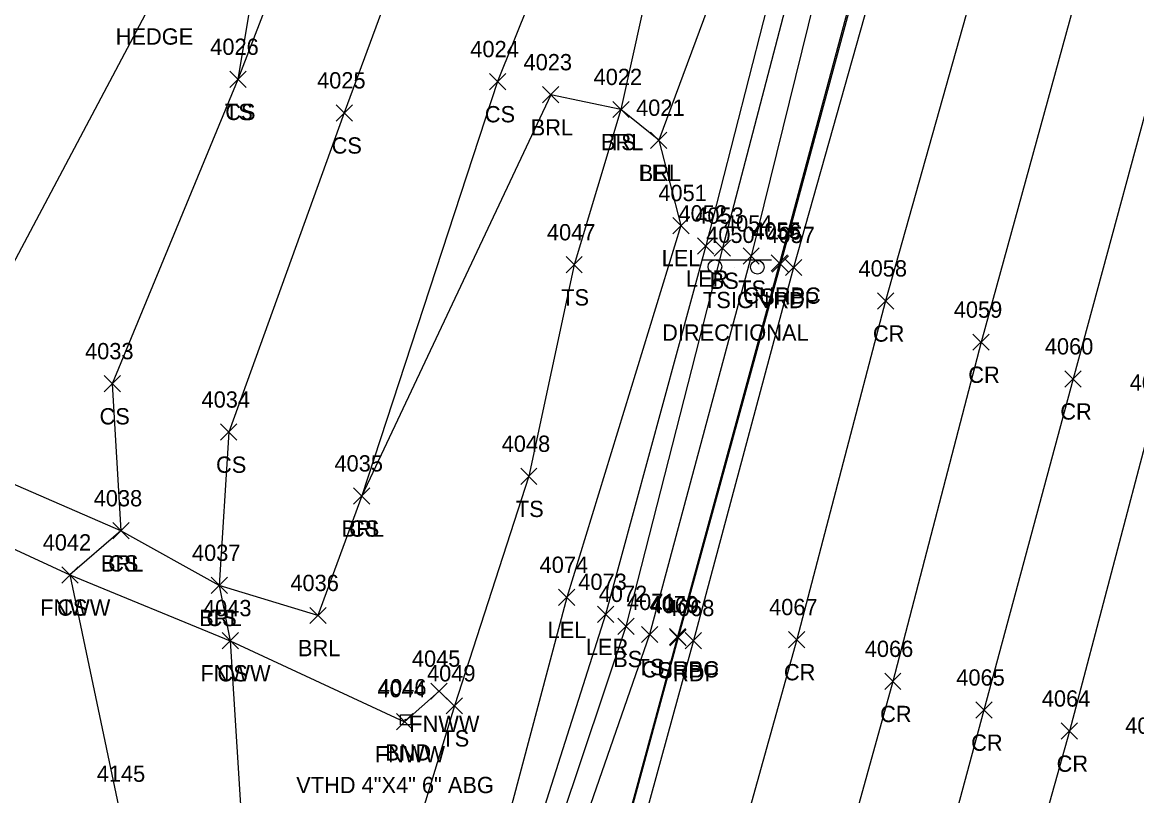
# Model space of a CAD drawing. Extents: x 1462089 to 1464015, y 730534 to 736144.
# Drawn here: x 1462678.7 to 1462815.5, y 732033.7 to 732128.7 of the extents above; entities that cross this region are included whole.
import ezdxf

# ---------------------------------------------------------------- set-up
doc = ezdxf.new("R2010")
doc.units = 0
for name, color, linetype in [('L_A', 7, 'Continuous'), ('L_I', 7, 'Continuous'), ('L_TIC', 7, 'Continuous'), ('LABL', 7, 'Continuous'), ('LAHR', 7, 'Continuous'), ('LARO', 7, 'Continuous'), ('LELB', 7, 'Continuous'), ('LFNC', 7, 'Continuous'), ('M_A', 7, 'Continuous'), ('M_C', 7, 'Continuous'), ('M_I', 7, 'Continuous'), ('MHBP', 7, 'Continuous'), ('P_A', 7, 'Continuous'), ('P_I', 7, 'Continuous'), ('P_TIC', 7, 'Continuous'), ('PET', 7, 'Continuous'), ('PRC', 7, 'Continuous'), ('PSP', 7, 'Continuous'), ('R_A', 7, 'Continuous'), ('R_I', 7, 'Continuous'), ('R_TIC', 7, 'Continuous'), ('RC', 7, 'Continuous'), ('S_A', 7, 'Continuous'), ('S_C', 7, 'Continuous'), ('S_I', 7, 'Continuous'), ('SSGN', 7, 'Continuous')]:
    doc.layers.add(name, color=color, linetype=linetype)

msp = doc.modelspace()

# ---------------------------------------------------------------- linework, layer by layer
at = {"layer": 'L_TIC'}
for points in [[(1462704.2, 732120.69), (1462706.2, 732122.69)], [(1462706.2, 732120.69), (1462704.2, 732122.69)], [(1462704.2, 732120.69), (1462706.2, 732122.69)], [(1462706.2, 732120.69), (1462704.2, 732122.69)], [(1462736.05, 732120.41), (1462738.05, 732122.41)], [(1462738.05, 732120.41), (1462736.05, 732122.41)], [(1462742.57, 732118.8), (1462744.57, 732120.8)], [(1462744.57, 732118.8), (1462742.57, 732120.8)], [(1462717.25, 732116.57), (1462719.25, 732118.57)], [(1462719.25, 732116.57), (1462717.25, 732118.57)], [(1462751.18, 732116.99), (1462753.18, 732118.99)], [(1462753.18, 732116.99), (1462751.18, 732118.99)], [(1462751.18, 732116.99), (1462753.18, 732118.99)], [(1462753.18, 732116.99), (1462751.18, 732118.99)], [(1462755.83, 732113.21), (1462757.83, 732115.21)], [(1462757.83, 732113.21), (1462755.83, 732115.21)], [(1462755.83, 732113.21), (1462757.83, 732115.21)], [(1462757.83, 732113.21), (1462755.83, 732115.21)], [(1462758.55, 732102.74), (1462760.55, 732104.74)], [(1462760.55, 732102.74), (1462758.55, 732104.74)], [(1462761.59, 732100.23), (1462763.59, 732102.23)], [(1462763.59, 732100.23), (1462761.59, 732102.23)], [(1462763.64, 732099.96), (1462765.64, 732101.96)], [(1462765.64, 732099.96), (1462763.64, 732101.96)], [(1462745.45, 732097.92), (1462747.45, 732099.92)], [(1462747.45, 732097.92), (1462745.45, 732099.92)], [(1462767.17, 732099), (1462769.17, 732101)], [(1462769.17, 732099), (1462767.17, 732101)], [(1462688.78, 732083.32), (1462690.78, 732085.32)], [(1462690.78, 732083.32), (1462688.78, 732085.32)], [(1462703.07, 732077.38), (1462705.07, 732079.38)], [(1462705.07, 732077.38), (1462703.07, 732079.38)], [(1462739.89, 732071.95), (1462741.89, 732073.95)], [(1462741.89, 732071.95), (1462739.89, 732073.95)], [(1462719.38, 732069.54), (1462721.38, 732071.54)], [(1462721.38, 732069.54), (1462719.38, 732071.54)], [(1462719.38, 732069.54), (1462721.38, 732071.54)], [(1462721.38, 732069.54), (1462719.38, 732071.54)], [(1462689.84, 732065.26), (1462691.84, 732067.26)], [(1462691.84, 732065.26), (1462689.84, 732067.26)], [(1462689.84, 732065.26), (1462691.84, 732067.26)], [(1462691.84, 732065.26), (1462689.84, 732067.26)], [(1462683.58, 732059.84), (1462685.58, 732061.84)], [(1462685.58, 732059.84), (1462683.58, 732061.84)], [(1462683.58, 732059.84), (1462685.58, 732061.84)], [(1462685.58, 732059.84), (1462683.58, 732061.84)], [(1462701.9, 732058.56), (1462703.9, 732060.56)], [(1462703.9, 732058.56), (1462701.9, 732060.56)], [(1462701.9, 732058.56), (1462703.9, 732060.56)], [(1462703.9, 732058.56), (1462701.9, 732060.56)], [(1462744.55, 732057.09), (1462746.55, 732059.09)], [(1462746.55, 732057.09), (1462744.55, 732059.09)], [(1462714.02, 732054.86), (1462716.02, 732056.86)], [(1462716.02, 732054.86), (1462714.02, 732056.86)], [(1462749.3, 732055), (1462751.3, 732057)], [(1462751.3, 732055), (1462749.3, 732057)], [(1462751.8, 732053.52), (1462753.8, 732055.52)], [(1462753.8, 732053.52), (1462751.8, 732055.52)], [(1462703.25, 732051.77), (1462705.25, 732053.77)], [(1462705.25, 732051.77), (1462703.25, 732053.77)], [(1462703.25, 732051.77), (1462705.25, 732053.77)], [(1462705.25, 732051.77), (1462703.25, 732053.77)], [(1462754.7, 732052.53), (1462756.7, 732054.53)], [(1462756.7, 732052.53), (1462754.7, 732054.53)], [(1462728.88, 732045.57), (1462730.88, 732047.57)], [(1462730.88, 732045.57), (1462728.88, 732047.57)], [(1462730.75, 732043.77), (1462732.75, 732045.77)], [(1462732.75, 732043.77), (1462730.75, 732045.77)], [(1462724.64, 732041.82), (1462726.64, 732043.82)], [(1462726.64, 732041.82), (1462724.64, 732043.82)]]:
    msp.add_lwpolyline(points, dxfattribs=at)
at = {"layer": 'LABL'}
msp.add_lwpolyline([(1462756.83, 732114.21), (1462752.18, 732117.99), (1462743.57, 732119.8), (1462720.38, 732070.54), (1462715.02, 732055.86), (1462702.9, 732059.56), (1462690.84, 732066.26), (1462672.56, 732074.19), (1462637.05, 732081.51)], dxfattribs=at)
at = {"layer": 'LAHR'}
msp.add_lwpolyline([(1462708.35, 732167.55), (1462694.5, 732130.95), (1462673.53, 732091.43)], dxfattribs=at)
at = {"layer": 'LARO'}
for points in [[(1462811.69, 732286.33), (1462807.23, 732269.21), (1462800.04, 732238.8), (1462789.66, 732200.77), (1462786.16, 732191.39), (1462773.17, 732142.55), (1462762.59, 732101.23), (1462750.3, 732056), (1462737.3, 732015), (1462731, 731998.27), (1462722.22, 731986.67), (1462712.54, 731977.49), (1462705.64, 731972.39), (1462692.98, 731969.55), (1462682.24, 731971.77), (1462644.49, 731992.53), (1462610.27, 732008.8), (1462590.7, 732019.88), (1462573.65, 732029.77), (1462532.93, 732051.27)], [(1462767.8, 732143.81), (1462756.83, 732114.21), (1462759.55, 732103.74), (1462745.55, 732058.09), (1462734.36, 732015.91), (1462728.46, 732000.31), (1462720.67, 731988.04), (1462721.36, 731993.6), (1462717.77, 731986.31), (1462707.85, 731982.77), (1462698.4, 731977.76), (1462688.79, 731976.68), (1462684.49, 731979.5), (1462671.46, 731993.69), (1462653.99, 731994.72), (1462632.77, 732009.62), (1462612.67, 732017.52), (1462593.15, 732025.34), (1462587.27, 732030.62), (1462569.1, 732036.19), (1462542.76, 732056.52), (1462532.96, 732056.98)]]:
    msp.add_lwpolyline(points, dxfattribs=at)
at = {"layer": 'LELB'}
for points in [[(1462595.72, 732406.28), (1462619.4, 732406.7), (1462642.47, 732399.16), (1462667.34, 732396.48), (1462684.1, 732390.5), (1462719.43, 732377.7), (1462729.06, 732369.99), (1462742.49, 732352.09), (1462751.14, 732333.71), (1462745.11, 732312.38), (1462751.49, 732301.01), (1462756.6, 732270.55), (1462749.08, 732236.3), (1462739.5, 732197.27), (1462722.63, 732167.04), (1462705.2, 732121.69), (1462689.78, 732084.32), (1462690.84, 732066.26), (1462684.58, 732060.84), (1462690.56, 732032.44), (1462672.45, 732001.12)], [(1462771.34, 732370.93), (1462788.66, 732351.07), (1462799.07, 732328.54), (1462799.45, 732312.22), (1462793.43, 732294.03), (1462783.04, 732263.92), (1462772.71, 732229.46), (1462765.32, 732191.27), (1462752.68, 732160.4), (1462737.05, 732121.41), (1462720.38, 732070.54)], [(1462811.59, 732269.3), (1462803.53, 732238.16), (1462791.51, 732188.4), (1462778.27, 732141), (1462768.17, 732100), (1462755.7, 732053.53), (1462741.93, 732013.79), (1462736.19, 731994.54), (1462729.1, 731982.21), (1462724.09, 731974.33), (1462718.35, 731969.42), (1462708.44, 731965.38), (1462694.1, 731962.02), (1462681.52, 731966.68), (1462670.39, 731971.8), (1462640.52, 731985.68), (1462606.11, 732003.49), (1462571.9, 732022.04), (1462531.1, 732045.76)], [(1462809.03, 732269.42), (1462801.93, 732239.13), (1462789.09, 732190.31), (1462775.29, 732141.68), (1462764.64, 732100.96), (1462752.8, 732054.52), (1462739.45, 732014.67), (1462736.17, 731994.63), (1462725.05, 731984.73), (1462716.42, 731972.55), (1462714.31, 731971.44), (1462707, 731968.07), (1462693.67, 731964.39), (1462682.54, 731969.03), (1462671.27, 731974.63), (1462642.39, 731988.79), (1462608.32, 732006.27), (1462574.67, 732024.46), (1462532.58, 732048.41)], [(1462767.14, 732265.98), (1462756.64, 732233.77), (1462750.55, 732195.53), (1462735.33, 732163.92), (1462718.25, 732117.57), (1462704.07, 732078.38), (1462702.9, 732059.56), (1462704.25, 732052.77), (1462706.69, 732013.72), (1462698.3, 731996.47), (1462698.4, 731977.76), (1462688.47, 731989.05), (1462672.45, 732001.12), (1462653.69, 732006.74), (1462640.58, 732015.14), (1462615.76, 732028.36), (1462597.06, 732039.34), (1462574.7, 732044.02), (1462549.99, 732062.33), (1462528.92, 732079.24)], [(1462732.85, 732262.78), (1462733.18, 732235.45), (1462726.27, 732199.65), (1462713.01, 732168.85), (1462705.2, 732121.69)], [(1462793.48, 732260.93), (1462778.67, 732227.05), (1462768.65, 732190.09), (1462761.23, 732158.87), (1462752.18, 732117.99), (1462746.45, 732098.92), (1462740.89, 732072.95), (1462731.75, 732044.77), (1462721.66, 732011.52), (1462713.9, 731990.4), (1462707.85, 731982.77)]]:
    msp.add_lwpolyline(points, dxfattribs=at)
at = {"layer": 'LFNC'}
msp.add_lwpolyline([(1462637.05, 732081.51), (1462670.21, 732067.47), (1462684.58, 732060.84), (1462704.25, 732052.77), (1462725.64, 732042.82), (1462729.88, 732046.57)], dxfattribs=at)
at = {"layer": 'MHBP'}
msp.add_lwpolyline([(1462725.15, 732043.68), (1462726.4, 732043.68), (1462726.4, 732042.43), (1462725.15, 732042.43)], close=True, dxfattribs=at)
msp.add_circle((1462725.78, 732043.05), 0.0833, dxfattribs=at)
at = {"layer": 'P_TIC'}
for points in [[(1462770.75, 732098.01), (1462772.75, 732100.01)], [(1462772.75, 732098.01), (1462770.75, 732100.01)], [(1462772.38, 732097.59), (1462774.38, 732099.59)], [(1462774.38, 732097.59), (1462772.38, 732099.59)], [(1462783.67, 732093.48), (1462785.67, 732095.48)], [(1462785.67, 732093.48), (1462783.67, 732095.48)], [(1462795.38, 732088.42), (1462797.38, 732090.42)], [(1462797.38, 732088.42), (1462795.38, 732090.42)], [(1462806.67, 732083.91), (1462808.67, 732085.91)], [(1462808.67, 732083.91), (1462806.67, 732085.91)], [(1462758.21, 732052.14), (1462760.21, 732054.14)], [(1462760.21, 732052.14), (1462758.21, 732054.14)], [(1462760.09, 732051.78), (1462762.09, 732053.78)], [(1462762.09, 732051.78), (1462760.09, 732053.78)], [(1462772.76, 732051.9), (1462774.76, 732053.9)], [(1462774.76, 732051.9), (1462772.76, 732053.9)], [(1462784.55, 732046.77), (1462786.55, 732048.77)], [(1462786.55, 732046.77), (1462784.55, 732048.77)], [(1462795.73, 732043.25), (1462797.73, 732045.25)], [(1462797.73, 732043.25), (1462795.73, 732045.25)], [(1462806.22, 732040.67), (1462808.22, 732042.67)], [(1462808.22, 732040.67), (1462806.22, 732042.67)]]:
    msp.add_lwpolyline(points, dxfattribs=at)
at = {"layer": 'PET'}
msp.add_lwpolyline([(1462974.36, 732735), (1462957.21, 732680.82), (1462945.36, 732643.96), (1462932.51, 732601.63), (1462920.15, 732563.11), (1462911.43, 732534.97), (1462898.01, 732492.33), (1462884.52, 732450), (1462822.42, 732278.6), (1462811.42, 732236.79), (1462797.46, 732186.94), (1462784.89, 732139.5), (1462773.38, 732098.59), (1462761.09, 732052.78), (1462749.31, 732009.82), (1462737.3, 731963.43), (1462717.1, 731889.53)], dxfattribs=at)
at = {"layer": 'PRC'}
for points in [[(1462985.72, 732731.93), (1462969.44, 732677.27), (1462957.49, 732641.21), (1462943.9, 732597.67), (1462931.65, 732559.61), (1462922.76, 732531.12), (1462910.18, 732489.03), (1462895.07, 732444.4), (1462885.16, 732408.13), (1462864.59, 732375.33), (1462853.42, 732347.26), (1462832.87, 732276.65), (1462823.23, 732232.91), (1462808.46, 732182.81), (1462796.54, 732136.82), (1462784.67, 732094.48), (1462773.76, 732052.9), (1462761.07, 732007.23), (1462748.95, 731961.52), (1462736.51, 731921.31)], [(1462885.16, 732408.13), (1462873.49, 732369.25), (1462865.09, 732342.58), (1462846.12, 732273.83), (1462834.44, 732229.42), (1462820.22, 732178.99), (1462808.67, 732134.12), (1462796.38, 732089.42), (1462785.55, 732047.77), (1462772.99, 732002.51), (1462761.02, 731958.42), (1462747.81, 731917.01)], [(1462895.98, 732404.53), (1462883.09, 732362.38), (1462876.35, 732338.99), (1462858.32, 732273.44), (1462845.77, 732225.61), (1462832.16, 732177.16), (1462820.06, 732130.66), (1462807.67, 732084.91), (1462796.73, 732044.25), (1462784.84, 732000.16), (1462772.41, 731954.34), (1462759.38, 731913.09)], [(1462887.36, 732337.75), (1462868.8, 732270.44), (1462856.22, 732222.64), (1462842.42, 732172.51), (1462830.22, 732126.58), (1462817.44, 732080.47), (1462807.22, 732041.67), (1462794.66, 731996.86), (1462782.02, 731950.47), (1462768.89, 731909.84)]]:
    msp.add_lwpolyline(points, dxfattribs=at)
at = {"layer": 'PSP'}
msp.add_lwpolyline([(1462968.73, 732736.5), (1462951.61, 732681.88), (1462940.59, 732646.44), (1462927.05, 732603.06), (1462915.13, 732564.78), (1462905.93, 732535.59), (1462892.76, 732493.15), (1462882.84, 732461.98), (1462878.84, 732452.24), (1462860.17, 732402.54), (1462855.98, 732390.47), (1462851.6, 732378.35), (1462831.73, 732320.54), (1462820.54, 732279.17), (1462809.4, 732237.24), (1462795.77, 732187.97), (1462782.91, 732140.19), (1462771.75, 732099.01), (1462759.21, 732053.14), (1462747.62, 732010.5), (1462744.84, 731999.27), (1462735.88, 731965.54), (1462724.35, 731923.62)], dxfattribs=at)
at = {"layer": 'R_TIC'}
for points in [[(1462770.63, 732098.14), (1462772.63, 732100.14)], [(1462772.63, 732098.14), (1462770.63, 732100.14)], [(1462758.13, 732052.25), (1462760.13, 732054.25)], [(1462760.13, 732052.25), (1462758.13, 732054.25)]]:
    msp.add_lwpolyline(points, dxfattribs=at)
at = {"layer": 'RC'}
msp.add_lwpolyline([(1462829.93, 732355.37), (1462830.59, 732355.49), (1462831.24, 732353.27), (1462834.24, 732341.28), (1462833.71, 732330.4), (1462831.71, 732320.54), (1462820.1, 732278.81), (1462808.97, 732237.56), (1462795.49, 732188.01), (1462782.74, 732140.32), (1462771.63, 732099.14), (1462759.13, 732053.25), (1462747.5, 732010.47), (1462744.54, 731999.36), (1462742.28, 731993.46), (1462735.21, 731981.65), (1462730.48, 731976.35), (1462728.98, 731974.4)], dxfattribs=at)
at = {"layer": 'SSGN'}
for p, q in [((1462762.06, 732099.52), (1462770.66, 732099.52)), ((1462766.08, 732098.62), (1462766.08, 732098.62))]:
    msp.add_line(p, q, dxfattribs=at)
for centre in [(1462763.72, 732098.69), (1462768.93, 732098.62)]:
    msp.add_circle(centre, 0.833, dxfattribs=at)

# ---------------------------------------------------------------- texts
at = {"layer": 'L_A'}
for s, p in [('HEDGE', (1462690.2, 732125.95)), ('TS', (1462703.61, 732116.69)), ('CS', (1462703.64, 732116.69)), ('CS', (1462735.49, 732116.41)), ('BRL', (1462741.12, 732114.8)), ('BRL', (1462749.73, 732112.99)), ('TS', (1462750.59, 732112.99)), ('CS', (1462716.69, 732112.57)), ('BRL', (1462754.37, 732109.21)), ('LEL', (1462754.46, 732109.21)), ('LEL', (1462757.19, 732098.74)), ('LER', (1462760.17, 732096.23)), ('BS', (1462763.08, 732095.96)), ('TS', (1462744.86, 732093.92)), ('TS', (1462766.58, 732095)), ('CS', (1462688.22, 732079.32)), ('CS', (1462702.51, 732073.38)), ('TS', (1462739.3, 732067.95)), ('BRL', (1462717.92, 732065.54)), ('CS', (1462718.82, 732065.54)), ('BRL', (1462688.39, 732061.26)), ('CS', (1462689.28, 732061.26)), ('FNWW', (1462680.93, 732055.84)), ('CS', (1462683.02, 732055.84)), ('BRL', (1462700.44, 732054.56)), ('CS', (1462701.34, 732054.56)), ('LEL', (1462743.19, 732053.09)), ('BRL', (1462712.56, 732050.86)), ('LER', (1462747.88, 732051)), ('BS', (1462751.24, 732049.52)), ('FNWW', (1462700.59, 732047.77)), ('CS', (1462702.69, 732047.77)), ('TS', (1462754.11, 732048.53)), ('FNWW', (1462726.22, 732041.57)), ('TS', (1462730.16, 732039.77)), ('FNWW', (1462721.99, 732037.82))]:
    msp.add_text(s, height=2, dxfattribs=at).set_placement(p)
at = {"layer": 'L_I'}
for s, p in [('4026', (1462701.8, 732124.69)), ('4026', (1462701.8, 732124.69)), ('4024', (1462733.71, 732124.41)), ('4023', (1462740.24, 732122.8)), ('4025', (1462714.91, 732120.57)), ('4022', (1462748.84, 732120.99)), ('4022', (1462748.84, 732120.99)), ('4021', (1462754.05, 732117.21)), ('4021', (1462754.05, 732117.21)), ('4051', (1462756.78, 732106.74)), ('4052', (1462759.25, 732104.23)), ('4053', (1462761.3, 732103.96)), ('4054', (1462764.83, 732103)), ('4047', (1462743.11, 732101.92)), ('4033', (1462686.44, 732087.32)), ('4034', (1462700.73, 732081.38)), ('4048', (1462737.56, 732075.95)), ('4035', (1462717.04, 732073.54)), ('4035', (1462717.04, 732073.54)), ('4038', (1462687.5, 732069.26)), ('4038', (1462687.5, 732069.26)), ('4042', (1462681.24, 732063.84)), ('4042', (1462681.24, 732063.84)), ('4037', (1462699.56, 732062.56)), ('4037', (1462699.56, 732062.56)), ('4074', (1462742.21, 732061.09)), ('4036', (1462711.63, 732058.86)), ('4073', (1462746.96, 732059)), ('4072', (1462749.46, 732057.52)), ('4043', (1462700.91, 732055.77)), ('4043', (1462700.91, 732055.77)), ('4071', (1462752.93, 732056.53)), ('4045', (1462726.54, 732049.57)), ('4049', (1462728.4, 732047.77)), ('4044', (1462722.31, 732045.82)), ('4145', (1462687.87, 732035.44))]:
    msp.add_text(s, height=2, dxfattribs=at).set_placement(p)
at = {"layer": 'M_A'}
msp.add_text('BND', height=2, dxfattribs=at).set_placement((1462723.26, 732038.05))
at = {"layer": 'M_C'}
msp.add_text('VTHD 4"X4" 6" ABG', height=2, dxfattribs=at).set_placement((1462712.35, 732034.05))
at = {"layer": 'M_I'}
msp.add_text('4046', height=2, dxfattribs=at).set_placement((1462722.38, 732046.05))
at = {"layer": 'P_A'}
for s, p in [('SHP', (1462769.28, 732094.01)), ('RDP', (1462770.87, 732093.59)), ('CR', (1462783.11, 732089.48)), ('CR', (1462794.81, 732084.42)), ('CR', (1462806.1, 732079.91)), ('SHP', (1462756.75, 732048.14)), ('RDP', (1462758.58, 732047.78)), ('CR', (1462772.19, 732047.9)), ('CR', (1462783.99, 732042.77)), ('CR', (1462795.16, 732039.25)), ('CR', (1462805.65, 732036.67))]:
    msp.add_text(s, height=2, dxfattribs=at).set_placement(p)
at = {"layer": 'P_I'}
for s, p in [('4056', (1462768.35, 732102.01)), ('4057', (1462770.04, 732101.59)), ('4058', (1462781.34, 732097.48)), ('4059', (1462793.03, 732092.42)), ('4060', (1462804.2, 732087.91)), ('4061', (1462814.62, 732083.47)), ('4069', (1462755.82, 732056.14)), ('4068', (1462757.7, 732055.78)), ('4067', (1462770.37, 732055.9)), ('4066', (1462782.11, 732050.77)), ('4065', (1462793.34, 732047.25)), ('4064', (1462803.83, 732044.67)), ('4063', (1462814.07, 732041.34))]:
    msp.add_text(s, height=2, dxfattribs=at).set_placement(p)
at = {"layer": 'R_A'}
for p in [(1462767.21, 732094.14), (1462754.71, 732048.25)]:
    msp.add_text('CURBC', height=2, dxfattribs=at).set_placement(p)
at = {"layer": 'R_I'}
for s, p in [('4055', (1462768.29, 732102.14)), ('4070', (1462755.7, 732056.25))]:
    msp.add_text(s, height=2, dxfattribs=at).set_placement(p)
at = {"layer": 'S_A'}
msp.add_text('TSIGN', height=2, dxfattribs=at).set_placement((1462762.26, 732093.6))
at = {"layer": 'S_C'}
msp.add_text('DIRECTIONAL', height=2, dxfattribs=at).set_placement((1462757.24, 732089.6))
at = {"layer": 'S_I'}
msp.add_text('4050', height=2, dxfattribs=at).set_placement((1462762.65, 732101.6))

doc.saveas('drawing.dxf')
